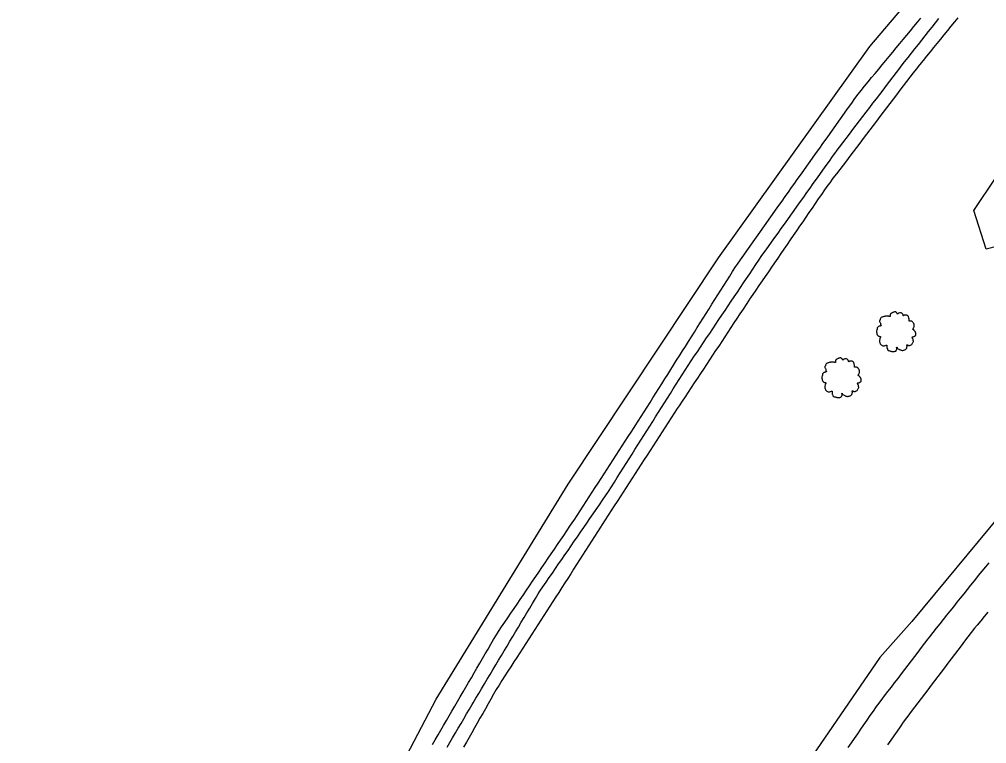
# Model space of a CAD drawing. Extents: x 1901471 to 1963503, y 756461 to 799997.
# Drawn here: x 1928906.3 to 1929081.3, y 773572.2 to 773703.3 of the extents above; entities that cross this region are included whole.
import ezdxf

# ---------------------------------------------------------------- set-up
doc = ezdxf.new("R2010")
doc.units = 0
for name, color, linetype in [('RD_EX_DR_ErosCtrl', 7, 'Continuous'), ('RD_EX_Fence_Other', 7, 'Continuous'), ('RD_EX_GuardRail', 7, 'Continuous'), ('RD_EX_H2O', 7, 'Continuous'), ('RD_EX_Road', 7, 'Continuous'), ('RD_EX_VEG', 7, 'Continuous')]:
    doc.layers.add(name, color=color, linetype=linetype)

# ---------------------------------------------------------------- blocks, each defined once
blk = doc.blocks.new('T2')
at = {"layer": 'RD_EX_VEG'}
for points in [[(0.05, 7.21), (-0.25, 7.24), (-0.57, 7.14), (-0.82, 7.04), (-1.05, 6.96), (-1.27, 6.86), (-1.57, 6.69), (-1.8, 6.49), (-1.92, 6.24), (-1.97, 6.01), (-2.02, 5.74), (-2.02, 5.56), (-2.15, 5.54), (-2.3, 5.56), (-2.55, 5.64), (-2.8, 5.64), (-3.05, 5.64), (-3.4, 5.61), (-3.75, 5.61), (-4.02, 5.56), (-4.35, 5.51), (-4.72, 5.39), (-5.07, 5.26), (-5.37, 5.01), (-5.62, 4.54), (-5.75, 4.19), (-5.9, 3.94), (-5.75, 3.49), (-5.57, 3.14), (-5.55, 2.94), (-5.47, 2.52), (-5.37, 2.29), (-5.25, 2.09), (-5.32, 2.07), (-5.7, 2.02), (-6, 1.92), (-6.42, 1.69), (-6.64, 1.47), (-6.74, 1.14), (-6.77, 0.79), (-6.87, 0.59), (-6.94, 0.32), (-6.97, 0.24), (-7.02, -0.08), (-6.92, -0.53), (-6.89, -0.88), (-6.77, -1.11), (-6.62, -1.28), (-6.44, -1.53), (-6.05, -1.76), (-5.72, -1.86), (-5.52, -1.88), (-5.7, -2.38), (-5.75, -2.73), (-5.87, -3.13), (-5.87, -3.21), (-5.92, -3.68), (-5.77, -4.01), (-5.7, -4.38), (-5.52, -4.61), (-5.25, -4.91), (-4.92, -5.13), (-4.42, -5.26), (-4.02, -5.23), (-3.45, -5.06), (-3.2, -4.98), (-3.22, -5.16), (-3.2, -5.53), (-3.2, -5.96), (-3.05, -6.28), (-2.95, -6.56), (-2.8, -6.81), (-2.47, -7.03), (-2.07, -7.11), (-1.65, -7.26), (-1.2, -7.33), (-0.7, -7.36), (-0.1, -7.21), (0.18, -7.08), (0.28, -6.91), (0.48, -6.53), (0.43, -6.31), (0.45, -5.71), (0.55, -5.88), (0.73, -6.23), (1.23, -6.53), (1.63, -6.71), (2.1, -6.86), (2.4, -6.93), (2.88, -6.86), (3.25, -6.78), (3.63, -6.66), (3.93, -6.38), (4.1, -6.11), (4.15, -5.83), (4.23, -5.46), (4.28, -5.28)], [(4.28, -5.28), (4.2, -5.11), (4.15, -4.86), (4.23, -4.88), (4.4, -4.93), (4.68, -5.06), (4.9, -5.13), (5.23, -5.11), (5.5, -5.01), (5.95, -4.73), (6.22, -4.26), (6.5, -3.86), (6.57, -3.53), (6.52, -3.31), (6.5, -2.81), (6.3, -2.56), (6.25, -2.43), (6.15, -2.03), (6.22, -1.98), (6.5, -1.93), (6.87, -1.81), (7.15, -1.68), (7.37, -1.51), (7.45, -1.28), (7.42, -0.88), (7.47, -0.48), (7.4, -0.33), (7.3, -0.18), (7.22, 0.02), (7.07, 0.17), (6.97, 0.32), (6.87, 0.42), (6.75, 0.57), (6.57, 0.69), (6.42, 0.74), (6.37, 0.89), (6.52, 1.09), (6.57, 1.19), (6.6, 1.42), (6.82, 1.77), (6.87, 2.17), (6.82, 2.59), (6.77, 2.87), (6.62, 3.14), (6.42, 3.39), (6.3, 3.56), (6.12, 3.69), (5.8, 3.81), (5.55, 3.86), (5.2, 3.86), (5, 3.91), (5.03, 3.96), (5.03, 4.11), (5.03, 4.39), (4.95, 4.84), (4.8, 5.34), (4.8, 5.36), (4.7, 5.61), (4.48, 5.81), (4.3, 5.91), (4.1, 6.04), (3.85, 6.06), (3.55, 6.06), (3.28, 6.01), (3.08, 5.91), (2.9, 5.79), (2.83, 5.94), (2.73, 6.24), (2.68, 6.39), (2.53, 6.56), (2.3, 6.76), (1.85, 6.89), (1.23, 6.81), (0.93, 6.61), (0.78, 6.44), (0.73, 6.56), (0.53, 6.76), (0.43, 6.94), (0.25, 7.06), (0.1, 7.16), (0, 7.21)]]:
    blk.add_spline(points, degree=3, dxfattribs=at)

msp = doc.modelspace()

# ---------------------------------------------------------------- linework, layer by layer
at = {"layer": 'RD_EX_DR_ErosCtrl'}
for points in [[(1928981.04, 773572), (1928981.54, 773572.86), (1928982.05, 773573.73), (1928982.55, 773574.59), (1928983.05, 773575.46), (1928983.55, 773576.32), (1928984.05, 773577.19), (1928984.56, 773578.05), (1928985.06, 773578.92), (1928985.56, 773579.78), (1928986.06, 773580.65), (1928986.56, 773581.51), (1928987.07, 773582.37), (1928987.57, 773583.24), (1928988.07, 773584.1), (1928988.57, 773584.97), (1928989.08, 773585.83), (1928989.58, 773586.7), (1928990.08, 773587.56), (1928990.58, 773588.43), (1928991.08, 773589.29), (1928991.59, 773590.16), (1928992.09, 773591.02), (1928992.59, 773591.88), (1928992.99, 773592.47), (1928993.55, 773593.3), (1928994.11, 773594.12), (1928994.67, 773594.95), (1928995.23, 773595.78), (1928995.79, 773596.61), (1928996.36, 773597.43), (1928996.92, 773598.26), (1928997.48, 773599.09), (1928998.04, 773599.92), (1928998.6, 773600.74), (1928999.16, 773601.57), (1928999.72, 773602.4), (1929000.28, 773603.23), (1929000.85, 773604.05), (1929001.41, 773604.88), (1929001.41, 773604.88), (1929001.97, 773605.71), (1929002.53, 773606.54), (1929003.09, 773607.36), (1929003.65, 773608.19), (1929004.21, 773609.02), (1929004.78, 773609.84), (1929005.34, 773610.67), (1929005.9, 773611.5), (1929006.46, 773612.33), (1929006.66, 773612.63), (1929007.2, 773613.47), (1929007.75, 773614.31), (1929008.29, 773615.15), (1929008.84, 773615.99), (1929009.38, 773616.83), (1929009.92, 773617.67), (1929010.47, 773618.51), (1929011.01, 773619.34), (1929011.56, 773620.18), (1929012.1, 773621.02), (1929012.64, 773621.86), (1929013.19, 773622.7), (1929013.73, 773623.54), (1929014.28, 773624.38), (1929014.82, 773625.22), (1929015.37, 773626.06), (1929015.91, 773626.89), (1929016.45, 773627.73), (1929017, 773628.57), (1929017.54, 773629.41), (1929017.73, 773629.71), (1929018.27, 773630.56), (1929018.8, 773631.4), (1929019.34, 773632.25), (1929019.87, 773633.09), (1929020.4, 773633.94), (1929020.94, 773634.78), (1929021.47, 773635.63), (1929022.01, 773636.47), (1929022.54, 773637.32), (1929023.08, 773638.17), (1929023.61, 773639.01), (1929024.14, 773639.86), (1929024.68, 773640.7), (1929025.21, 773641.55), (1929025.75, 773642.39), (1929026.28, 773643.24), (1929026.82, 773644.08), (1929027.35, 773644.93), (1929027.9, 773645.79), (1929028.43, 773646.64), (1929028.96, 773647.49), (1929029.49, 773648.33), (1929030.03, 773649.18), (1929030.56, 773650.03), (1929031.09, 773650.87), (1929031.62, 773651.72), (1929032.16, 773652.56), (1929032.69, 773653.41), (1929033.22, 773654.26), (1929033.75, 773655.1), (1929034.28, 773655.95), (1929034.82, 773656.8), (1929035.35, 773657.64), (1929035.35, 773657.64), (1929035.88, 773658.49), (1929036.21, 773658.95), (1929036.79, 773659.77), (1929037.36, 773660.58), (1929037.94, 773661.4), (1929038.52, 773662.22), (1929039.1, 773663.03), (1929039.68, 773663.85), (1929040.25, 773664.66), (1929040.83, 773665.48), (1929041.41, 773666.29), (1929041.99, 773667.11), (1929042.57, 773667.93), (1929043.14, 773668.74), (1929043.72, 773669.56), (1929044.3, 773670.37), (1929044.88, 773671.19), (1929045.46, 773672.01), (1929046.03, 773672.82), (1929046.61, 773673.64), (1929047.06, 773674.28), (1929047.64, 773675.09), (1929048.22, 773675.91), (1929048.8, 773676.72), (1929049.38, 773677.54), (1929049.96, 773678.35), (1929050.54, 773679.17), (1929051.12, 773679.98), (1929051.7, 773680.8), (1929052.28, 773681.61), (1929052.86, 773682.43), (1929053.44, 773683.24), (1929054.02, 773684.06), (1929054.6, 773684.87), (1929055.17, 773685.68), (1929055.75, 773686.5), (1929056.33, 773687.31), (1929056.91, 773688.13), (1929057.49, 773688.94), (1929058.07, 773689.76), (1929058.61, 773690.41), (1929059.24, 773691.18), (1929059.88, 773691.95), (1929060.52, 773692.72), (1929061.16, 773693.49), (1929061.79, 773694.26), (1929062.43, 773695.03), (1929063.07, 773695.8), (1929063.7, 773696.57), (1929064.34, 773697.34), (1929064.98, 773698.11), (1929065.62, 773698.88), (1929066.25, 773699.65), (1929066.89, 773700.42), (1929067.53, 773701.19), (1929068.17, 773701.96), (1929068.8, 773702.74), (1929069.44, 773703.51)], [(1929076.13, 773703.58), (1929075.5, 773702.8), (1929074.87, 773702.02), (1929074.24, 773701.25), (1929073.61, 773700.47), (1929072.97, 773699.7), (1929072.34, 773698.92), (1929071.71, 773698.15), (1929071.08, 773697.37), (1929070.45, 773696.6), (1929069.82, 773695.82), (1929069.19, 773695.05), (1929068.56, 773694.27), (1929068.03, 773693.62), (1929067.42, 773692.83), (1929066.82, 773692.03), (1929066.22, 773691.23), (1929065.61, 773690.44), (1929065.01, 773689.64), (1929064.4, 773688.84), (1929063.8, 773688.05), (1929063.19, 773687.25), (1929062.59, 773686.45), (1929061.99, 773685.66), (1929061.38, 773684.86), (1929060.78, 773684.06), (1929060.17, 773683.27), (1929059.57, 773682.47), (1929058.96, 773681.68), (1929058.36, 773680.88), (1929057.75, 773680.08), (1929057.15, 773679.29), (1929056.55, 773678.49), (1929055.94, 773677.69), (1929055.34, 773676.9), (1929054.73, 773676.1), (1929054.13, 773675.3), (1929053.52, 773674.51), (1929052.92, 773673.71), (1929052.56, 773673.23), (1929051.99, 773672.41), (1929051.43, 773671.59), (1929050.86, 773670.76), (1929050.3, 773669.94), (1929049.73, 773669.11), (1929049.17, 773668.29), (1929048.6, 773667.46), (1929048.04, 773666.64), (1929047.47, 773665.81), (1929046.91, 773664.99), (1929046.34, 773664.16), (1929045.77, 773663.34), (1929045.21, 773662.51), (1929044.64, 773661.69), (1929044.08, 773660.86), (1929043.51, 773660.04), (1929042.95, 773659.21), (1929042.38, 773658.39), (1929041.82, 773657.56), (1929041.25, 773656.74), (1929040.69, 773655.91), (1929040.69, 773655.91), (1929040.12, 773655.09), (1929039.56, 773654.26), (1929038.99, 773653.44), (1929038.43, 773652.61), (1929038.34, 773652.48), (1929037.79, 773651.65), (1929037.24, 773650.82), (1929036.68, 773649.98), (1929036.13, 773649.15), (1929035.58, 773648.31), (1929035.03, 773647.48), (1929034.48, 773646.65), (1929033.93, 773645.81), (1929033.38, 773644.98), (1929032.83, 773644.14), (1929032.27, 773643.31), (1929031.72, 773642.48), (1929031.17, 773641.64), (1929030.62, 773640.81), (1929030.07, 773639.97), (1929029.52, 773639.14), (1929028.97, 773638.3), (1929028.41, 773637.47), (1929027.86, 773636.64), (1929027.31, 773635.8), (1929026.76, 773634.97), (1929026.21, 773634.13), (1929025.66, 773633.3), (1929025.33, 773632.81), (1929024.79, 773631.97), (1929024.25, 773631.13), (1929023.7, 773630.29), (1929023.16, 773629.45), (1929022.62, 773628.61), (1929022.07, 773627.77), (1929021.53, 773626.93), (1929020.99, 773626.09), (1929020.45, 773625.25), (1929019.9, 773624.41), (1929019.36, 773623.57), (1929018.82, 773622.73), (1929018.27, 773621.89), (1929017.73, 773621.05), (1929017.19, 773620.22), (1929016.64, 773619.38), (1929016.1, 773618.54), (1929015.56, 773617.7), (1929015.02, 773616.86), (1929014.47, 773616.02), (1929013.93, 773615.18), (1929013.39, 773614.34), (1929012.84, 773613.5), (1929012.3, 773612.66), (1929011.76, 773611.82), (1929011.44, 773611.33), (1929010.9, 773610.49), (1929010.36, 773609.65), (1929009.82, 773608.81), (1929009.28, 773607.97), (1929008.74, 773607.13), (1929008.2, 773606.28), (1929007.66, 773605.44), (1929007.12, 773604.6), (1929006.58, 773603.76), (1929006.58, 773603.76), (1929006.04, 773602.92), (1929005.5, 773602.08), (1929004.96, 773601.24), (1929004.42, 773600.4), (1929003.87, 773599.55), (1929003.33, 773598.71), (1929002.79, 773597.87), (1929002.25, 773597.03), (1929001.71, 773596.19), (1929001.17, 773595.35), (1929000.63, 773594.51), (1929000.09, 773593.67), (1928999.55, 773592.82), (1928999.01, 773591.98), (1928998.47, 773591.14), (1928997.93, 773590.3), (1928997.39, 773589.46), (1928996.85, 773588.62), (1928996.31, 773587.78), (1928995.77, 773586.94), (1928995.23, 773586.09), (1928994.69, 773585.25), (1928994.15, 773584.41), (1928993.61, 773583.57), (1928993.07, 773582.73), (1928992.58, 773581.97), (1928992.09, 773581.1), (1928991.59, 773580.23), (1928991.1, 773579.36), (1928990.61, 773578.49), (1928990.12, 773577.62), (1928989.62, 773576.75), (1928989.13, 773575.88), (1928988.64, 773575.01), (1928988.15, 773574.14), (1928987.65, 773573.27), (1928987.16, 773572.4), (1928986.67, 773571.53)]]:
    msp.add_lwpolyline(points, dxfattribs=at)
at = {"layer": 'RD_EX_Fence_Other'}
msp.add_lwpolyline([(1928896.72, 773385.62), (1928907.18, 773413.16), (1928918.61, 773443.08), (1928932.08, 773477.05), (1928945.38, 773507.23), (1928963.04, 773544.59), (1928981.7, 773580.22), (1929005.58, 773619.16), (1929032.78, 773660.09), (1929060.18, 773698.36), (1929080.64, 773722.49), (1929101.28, 773745.29), (1929121.21, 773763.36), (1929142.88, 773776.99), (1929176.95, 773795.96), (1929207.38, 773810.8), (1929245.43, 773825.38), (1929290.69, 773838.17), (1929350.8, 773854.22), (1929406.53, 773863.76), (1929465.96, 773870.48)], dxfattribs=at)
at = {"layer": 'RD_EX_GuardRail'}
msp.add_lwpolyline([(1929200.56, 773713.59), (1929184.16, 773702.83), (1929164.81, 773688.94), (1929151.45, 773679.23), (1929138.5, 773667.99), (1929126.51, 773657.51), (1929109.33, 773640.77), (1929096.73, 773627.75), (1929083.87, 773613.69), (1929067.8, 773594.27), (1929061.98, 773587.75), (1929046.29, 773564.88), (1929033.46, 773544.17), (1929024.94, 773528.66), (1929013.3, 773506.7), (1929005.62, 773490.09), (1928995.52, 773466.34), (1928985.33, 773442.09), (1928977.22, 773423.34), (1928966.32, 773398.25), (1928954.85, 773371.11), (1928945.03, 773348.23), (1928933.95, 773322.32)], dxfattribs=at)
at = {"layer": 'RD_EX_H2O'}
msp.add_lwpolyline([(1928983.66, 773571.51), (1928984.17, 773572.37), (1928984.17, 773572.37), (1928984.67, 773573.23), (1928985.18, 773574.09), (1928985.69, 773574.95), (1928986.19, 773575.81), (1928986.7, 773576.68), (1928987.21, 773577.54), (1928987.72, 773578.4), (1928988.22, 773579.26), (1928988.38, 773579.53), (1928988.89, 773580.39), (1928989.41, 773581.25), (1928989.92, 773582.11), (1928990.43, 773582.96), (1928990.95, 773583.82), (1928991.46, 773584.68), (1928991.97, 773585.54), (1928992.49, 773586.4), (1928993, 773587.26), (1928993.51, 773588.11), (1928994.02, 773588.97), (1928994.54, 773589.83), (1928995.05, 773590.69), (1928995.56, 773591.55), (1928996.08, 773592.4), (1928996.59, 773593.26), (1928997.1, 773594.12), (1928997.61, 773594.98), (1928998.13, 773595.84), (1928998.64, 773596.7), (1928999.15, 773597.55), (1928999.67, 773598.41), (1929000.18, 773599.27), (1929000.46, 773599.74), (1929001.03, 773600.57), (1929001.6, 773601.39), (1929002.16, 773602.21), (1929002.73, 773603.04), (1929003.3, 773603.86), (1929003.86, 773604.68), (1929004.43, 773605.51), (1929005, 773606.33), (1929005.56, 773607.15), (1929006.13, 773607.98), (1929006.7, 773608.8), (1929007.27, 773609.62), (1929007.83, 773610.45), (1929008.4, 773611.27), (1929008.97, 773612.09), (1929009.53, 773612.92), (1929010.1, 773613.74), (1929010.67, 773614.56), (1929011.23, 773615.39), (1929011.8, 773616.21), (1929012.37, 773617.03), (1929012.88, 773617.78), (1929013.41, 773618.62), (1929013.95, 773619.47), (1929014.48, 773620.31), (1929015.01, 773621.16), (1929015.55, 773622), (1929016.08, 773622.85), (1929016.62, 773623.7), (1929017.15, 773624.54), (1929017.68, 773625.39), (1929017.68, 773625.39), (1929018.22, 773626.23), (1929018.75, 773627.08), (1929019.28, 773627.92), (1929019.82, 773628.77), (1929020.35, 773629.61), (1929020.89, 773630.46), (1929021.42, 773631.3), (1929021.95, 773632.15), (1929022.49, 773632.99), (1929023.02, 773633.84), (1929023.55, 773634.69), (1929024.09, 773635.53), (1929024.62, 773636.38), (1929025.16, 773637.22), (1929025.69, 773638.07), (1929026.22, 773638.91), (1929026.76, 773639.76), (1929027.3, 773640.61), (1929027.85, 773641.44), (1929028.41, 773642.28), (1929028.97, 773643.11), (1929029.52, 773643.94), (1929030.08, 773644.77), (1929030.64, 773645.6), (1929031.2, 773646.43), (1929031.75, 773647.26), (1929032.31, 773648.09), (1929032.87, 773648.92), (1929033.42, 773649.75), (1929033.98, 773650.58), (1929034.54, 773651.41), (1929035.09, 773652.24), (1929035.65, 773653.07), (1929036.21, 773653.9), (1929036.76, 773654.73), (1929037.32, 773655.56), (1929037.88, 773656.39), (1929038.44, 773657.22), (1929038.99, 773658.05), (1929039.55, 773658.88), (1929040.09, 773659.7), (1929040.67, 773660.51), (1929041.25, 773661.32), (1929041.84, 773662.14), (1929042.42, 773662.95), (1929043, 773663.77), (1929043.58, 773664.58), (1929044.16, 773665.39), (1929044.74, 773666.21), (1929045.32, 773667.02), (1929045.9, 773667.84), (1929046.48, 773668.65), (1929047.06, 773669.46), (1929047.64, 773670.28), (1929048.22, 773671.09), (1929048.8, 773671.91), (1929049.38, 773672.72), (1929049.96, 773673.53), (1929050.54, 773674.35), (1929051.13, 773675.16), (1929051.71, 773675.98), (1929052.29, 773676.79), (1929052.87, 773677.6), (1929053.45, 773678.42), (1929053.45, 773678.42), (1929054.03, 773679.23), (1929054.1, 773679.34), (1929054.71, 773680.13), (1929055.31, 773680.93), (1929055.92, 773681.73), (1929056.52, 773682.52), (1929057.13, 773683.32), (1929057.74, 773684.11), (1929058.34, 773684.91), (1929058.95, 773685.71), (1929059.55, 773686.5), (1929060.16, 773687.3), (1929060.76, 773688.09), (1929061.37, 773688.89), (1929061.97, 773689.69), (1929062.58, 773690.48), (1929063.18, 773691.28), (1929063.79, 773692.07), (1929064.39, 773692.87), (1929065, 773693.67), (1929065.6, 773694.46), (1929065.86, 773694.81), (1929066.48, 773695.59), (1929067.1, 773696.37), (1929067.73, 773697.16), (1929068.35, 773697.94), (1929068.97, 773698.73), (1929069.59, 773699.51), (1929070.21, 773700.29), (1929070.83, 773701.08), (1929071.45, 773701.86), (1929072.07, 773702.64), (1929072.69, 773703.43)], dxfattribs=at)
at = {"layer": 'RD_EX_Road'}
for points in [[(1929081.73, 773604.92), (1929081.1, 773604.15), (1929080.46, 773603.38), (1929079.82, 773602.61), (1929079.67, 773602.43), (1929079.05, 773601.65), (1929078.43, 773600.87), (1929077.81, 773600.08), (1929077.18, 773599.3), (1929076.56, 773598.52), (1929075.94, 773597.74), (1929075.32, 773596.95), (1929074.69, 773596.17), (1929074.07, 773595.39), (1929073.45, 773594.61), (1929072.83, 773593.82), (1929072.21, 773593.04), (1929071.58, 773592.26), (1929070.96, 773591.48), (1929070.68, 773591.13), (1929070.08, 773590.33), (1929069.47, 773589.54), (1929068.87, 773588.74), (1929068.26, 773587.95), (1929067.65, 773587.15), (1929067.05, 773586.36), (1929066.44, 773585.56), (1929065.83, 773584.77), (1929065.23, 773583.97), (1929064.62, 773583.18), (1929064.02, 773582.38), (1929063.41, 773581.59), (1929062.8, 773580.79), (1929062.2, 773579.99), (1929061.59, 773579.2), (1929061.34, 773578.87), (1929060.77, 773578.05), (1929060.2, 773577.23), (1929059.64, 773576.4), (1929059.07, 773575.58), (1929058.5, 773574.76), (1929057.93, 773573.94), (1929057.36, 773573.11), (1929056.79, 773572.29), (1929056.23, 773571.47)], [(1929081.53, 773595.93), (1929080.89, 773595.16), (1929080.25, 773594.39), (1929079.61, 773593.63), (1929079.15, 773593.07), (1929078.54, 773592.27), (1929077.94, 773591.48), (1929077.33, 773590.68), (1929076.73, 773589.88), (1929076.12, 773589.09), (1929075.51, 773588.29), (1929074.91, 773587.5), (1929074.3, 773586.7), (1929073.7, 773585.91), (1929073.09, 773585.11), (1929072.49, 773584.31), (1929071.88, 773583.52), (1929071.28, 773582.72), (1929070.67, 773581.93), (1929070.07, 773581.13), (1929069.46, 773580.33), (1929068.86, 773579.54), (1929068.25, 773578.74), (1929067.64, 773577.95), (1929067.04, 773577.15), (1929066.82, 773576.86), (1929066.25, 773576.04), (1929065.68, 773575.22), (1929065.11, 773574.4), (1929064.54, 773573.58), (1929063.97, 773572.76), (1929063.4, 773571.94)]]:
    msp.add_lwpolyline(points, dxfattribs=at)
at = {"layer": 'RD_EX_VEG'}
msp.add_lwpolyline([(1929114.13, 773694.23), (1929111.12, 773685.35), (1929102.88, 773678.02), (1929091.35, 773664.26), (1929081.25, 773661.67), (1929079.02, 773668.66), (1929087.11, 773680.73), (1929095.01, 773689.81), (1929101.79, 773696.06), (1929109.9, 773698.04), (1929111.97, 773698), (1929113.49, 773695.86)], close=True, dxfattribs=at)

# ---------------------------------------------------------------- block references
at = {"layer": 'RD_EX_VEG', "xscale": 0.4921259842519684, "yscale": 0.4921259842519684}
for p in [(1929064.84, 773646.76), (1929054.94, 773638.43)]:
    msp.add_blockref('T2', p, dxfattribs=at)

doc.saveas('drawing.dxf')
